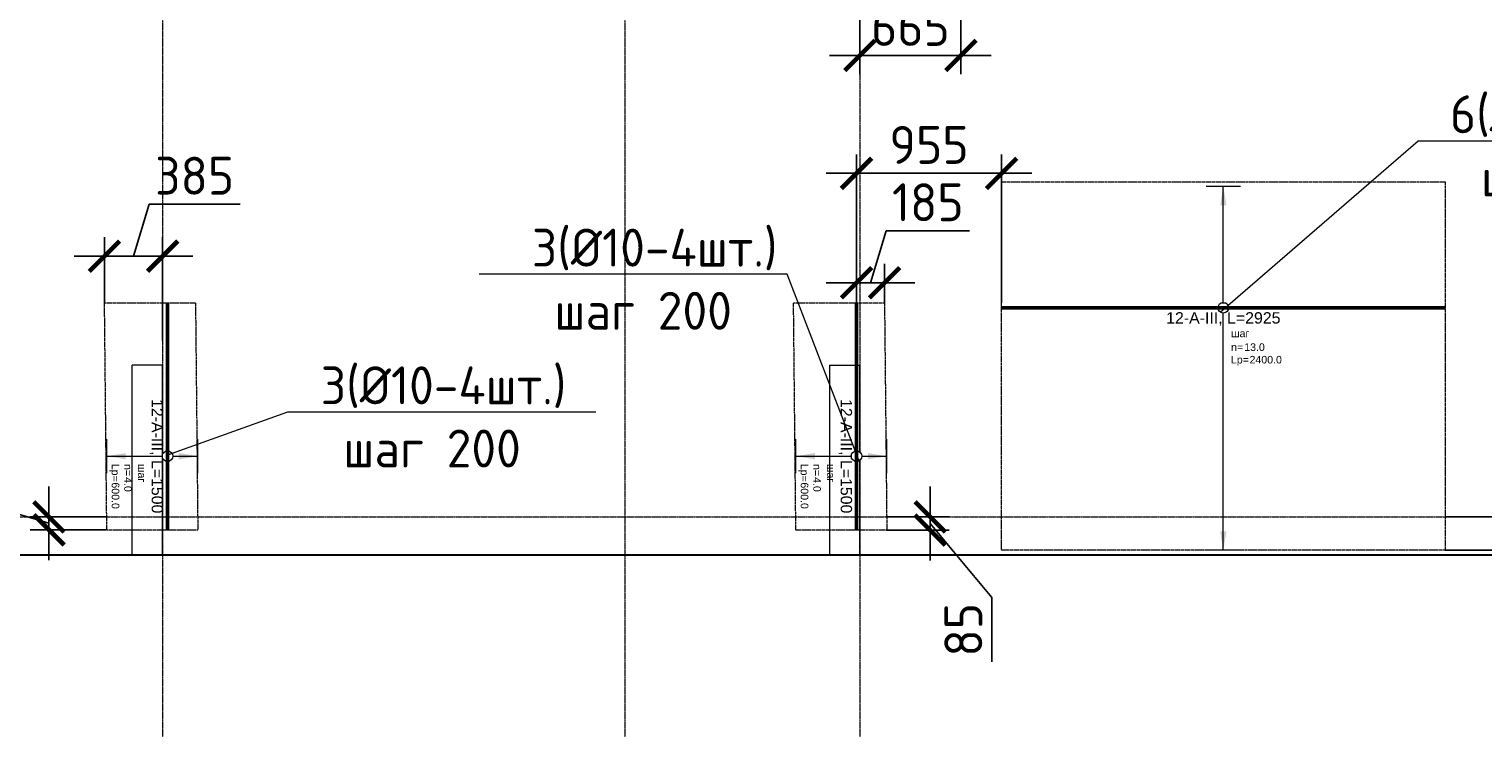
# Model space of a CAD drawing. Header units: millimetres. Extents: x -42044588 to 856694, y -806701 to 941911.
# Tile 990 of 1056: x -82820 to -73230, y -92117 to -87506. Entities that reach past the tile are written whole.
import ezdxf
from ezdxf import colors
from ezdxf.entities.mleader import LeaderData, LeaderLine
from ezdxf.enums import TextEntityAlignment as Align
from ezdxf.math import Vec2, Vec3

# ---------------------------------------------------------------- set-up
doc = ezdxf.new("R2010")
doc.units = ezdxf.units.MM
doc.set_wipeout_variables(frame=1)
for name, pattern in [('01 Штриховая _4 мм_', [6, 3.5, -2.5]), ('______5', [1100, 800, -100, 100, -100]), ('DASHED', [7, 5, -2, 0]), ('GOST2.303 4', [7, 5, -2, 0]), ('осевая', [50.8, 31.75, -6.35, 6.35, -6.35])]:
    doc.linetypes.add(name, pattern=pattern)
for name, color, linetype, lineweight in [('АрмСтер', 2, 'Continuous', 50), ('контур распр. стерхней', 2, 'GOST2.303 4', 20), ('Оси', 40, '______5', 18), ('Перекрытие ж_бетон', 1, 'Continuous', 30), ('подоснова', 151, 'Continuous', 5), ('РАЗМЕРЫ', 1, 'Continuous', 9)]:
    doc.layers.add(name, color=color, linetype=linetype, lineweight=lineweight)
doc.layers.add('АрмСтер_атрибуты', color=2, linetype='Continuous', lineweight=0, plot=False)
doc.layers.add('Колонна_ бетон', color=7, linetype='Continuous', lineweight=50, true_color=0xb4b496)
doc.styles.add('GOST-2.304_Type-B', font='GOST_Common.ttf')
doc.styles.get("Standard").update_dxf_attribs({"font": 'arial.ttf'})
doc.styles.add('Аннотативный', font='arial.ttf')
doc.styles.add('ГОСТ', font='GOST_Common.ttf')
doc.dimstyles.new('СПДС', dxfattribs={"dimscale": 100, "dimtxt": 2.5, "dimasz": 2, "dimexe": 1.25, "dimexo": 0, "dimtad": 1, "dimdec": 0, "dimrnd": 5, "dimtxsty": 'GOST-2.304_Type-B', "dimblk": 'ARCHTICK', "dimcen": 2.5, "dimdle": 2, "dimclrd": 1, "dimclre": 1, "dimclrt": 1, "dimadec": 0, "dimazin": 2, "dimtfac": 0.75, "dimtdec": 0, "dimtmove": 1, "dimatfit": 3, "dimfxl": 0, "dimtolj": 1, "dimarcsym": 0})

# ---------------------------------------------------------------- blocks, each defined once
blk = doc.blocks.new('оси2')
at = {"layer": 'Оси', "color": 16, "linetype": 'осевая', "lineweight": 0, "ltscale": 0.25, "transparency": 33554687}
for p, q in [((1000445.5, 3375.3), (1000445.5, -19317.6)), ((1003495.5, 3375.3), (1003495.5, -19317.6)), ((1005045.5, 3375.3), (1005045.5, -19317.6)), ((979200, -14692.9), (1032582.1, -14692.9))]:
    blk.add_line(p, q, dxfattribs=at)
blk = doc.blocks.new('подложка стн 1-го этажа')
at = {"layer": 'Колонна_ бетон', "color": 252, "linetype": 'DASHED', "lineweight": 0, "ltscale": 0.5, "true_color": 0x939598, "transparency": 33554687}
for p, q in [((24643.8, 9461.8, -200), (24643.8, 10711.8, -200)), ((24843.8, 10711.8, -200), (24643.8, 10711.8, -200)), ((24843.8, 9461.8, -200), (24843.8, 10711.8, -200)), ((29243.8, 10711.8, -200), (29243.8, 9461.8, -200)), ((29243.8, 10711.8, -200), (29443.8, 10711.8, -200)), ((29443.8, 9461.8, -200), (29443.8, 10711.8, -200)), ((24643.8, 9461.8, -200), (24843.8, 9461.8, -200)), ((29443.8, 9461.8, -200), (29243.8, 9461.8, -200))]:
    blk.add_line(p, q, dxfattribs=at)
blk = doc.blocks.new('*U79')
at = {"layer": 'РАЗМЕРЫ'}
for p, q in [((112.5, 800), (-112.5, 800)), ((112.5, -1600), (-112.5, -1600))]:
    blk.add_line(p, q, dxfattribs=at)
at = {"layer": 'РАЗМЕРЫ', "ltscale": 15}
blk.add_line((0, -1600), (0, 800), dxfattribs=at)
at = {"layer": 'РАЗМЕРЫ'}
for points in [[(0, 800), (20.9, 674.8), (-20.9, 674.8)], [(0, -1600), (20.9, -1474.8), (-20.9, -1474.8)]]:
    blk.add_solid(points, dxfattribs=at)
at = {"layer": 'АрмСтер_атрибуты', "color": 215, "ltscale": 15, "style": 'Аннотативный'}
for s, p in [('шаг', (51.4, -194.2)), ('n=', (51.4, -285.1)), ('Lр=', (50.2, -367.8))]:
    blk.add_text(s, height=50, dxfattribs=at).set_placement(p)
at = {"layer": 'АрмСтер_атрибуты', "style": 'Аннотативный', "flags": 8}
blk.add_attdef('ПОЗ', (110, 29.6), '', height=75, dxfattribs=at)
at = {"layer": 'АрмСтер_атрибуты', "color": 215, "style": 'Аннотативный'}
for tag, p, flags in [('ШАГ', (190.9, -194.2), 10), ('КОЛ', (138, -285.1), 8), ('ШИРИНА', (172.9, -367.8), 8)]:
    blk.add_attdef(tag, p, '', height=50, dxfattribs=dict(at, flags=flags))
at = {"layer": 'АрмСтер_атрибуты', "flags": 9}
for tag, p in [('МАССА', (-1033.5, -1010.5)), ('ОБОЗНАЧЕНИЕ', (-1033.5, -1124.4))]:
    blk.add_attdef(tag, p, '', height=75, dxfattribs=at)
at = {"linetype": 'Continuous', "lineweight": 0}
blk.add_wipeout([(35, 0), (28.3, 20.6), (10.8, 33.3), (-10.8, 33.3), (-28.3, 20.6), (-35, 0), (-28.3, -20.6), (-10.8, -33.3), (10.8, -33.3), (28.3, -20.6)], dxfattribs=at)
at = {"color": 0, "linetype": 'ByBlock', "lineweight": -2, "ltscale": 100}
blk.add_line((-1462.5, 0), (1462.5, 0), dxfattribs=at)
at = {"layer": 'РАЗМЕРЫ'}
blk.add_circle((0, 0), 35, dxfattribs=at)
at = {"layer": 'АрмСтер_атрибуты', "style": 'Аннотативный', "flags": 8}
blk.add_attdef('НАИМЕНОВАНИЕ', text='', height=75, dxfattribs=at).set_placement((0, -29.3), align=Align.TOP_CENTER)
blk = doc.blocks.new('_None')
blk = doc.blocks.new('*U2306')
at = {"layer": 'РАЗМЕРЫ'}
for p, q in [((112.5, 200), (-112.5, 200)), ((112.5, -400), (-112.5, -400))]:
    blk.add_line(p, q, dxfattribs=at)
at = {"layer": 'РАЗМЕРЫ', "ltscale": 15}
blk.add_line((0, -400), (0, 200), dxfattribs=at)
at = {"layer": 'РАЗМЕРЫ'}
for points in [[(0, 200), (20.9, 74.8), (-20.9, 74.8)], [(0, -400), (20.9, -274.8), (-20.9, -274.8)]]:
    blk.add_solid(points, dxfattribs=at)
at = {"layer": 'АрмСтер_атрибуты', "color": 215, "ltscale": 15, "style": 'Аннотативный'}
for s, p in [('шаг', (51.4, -194.2)), ('n=', (51.4, -285.1)), ('Lр=', (50.2, -367.8))]:
    blk.add_text(s, height=50, dxfattribs=at).set_placement(p)
at = {"layer": 'АрмСтер_атрибуты', "style": 'Аннотативный', "flags": 8}
blk.add_attdef('ПОЗ', (110, 29.6), '', height=75, dxfattribs=at)
at = {"layer": 'АрмСтер_атрибуты', "color": 215, "style": 'Аннотативный'}
for tag, p, flags in [('ШАГ', (190.9, -194.2), 10), ('КОЛ', (138, -285.1), 8), ('ШИРИНА', (172.9, -367.8), 8)]:
    blk.add_attdef(tag, p, '', height=50, dxfattribs=dict(at, flags=flags))
at = {"layer": 'АрмСтер_атрибуты', "flags": 9}
for tag, p in [('МАССА', (-1033.5, -1010.5)), ('ОБОЗНАЧЕНИЕ', (-1033.5, -1124.4))]:
    blk.add_attdef(tag, p, '', height=75, dxfattribs=at)
at = {"linetype": 'Continuous', "lineweight": 0}
blk.add_wipeout([(35, 0), (28.3, 20.6), (10.8, 33.3), (-10.8, 33.3), (-28.3, 20.6), (-35, 0), (-28.3, -20.6), (-10.8, -33.3), (10.8, -33.3), (28.3, -20.6)], dxfattribs=at)
at = {"color": 0, "linetype": 'ByBlock', "lineweight": -2, "ltscale": 100}
blk.add_line((-1012.5, 0), (487.5, 0), dxfattribs=at)
at = {"layer": 'РАЗМЕРЫ'}
blk.add_circle((0, 0), 35, dxfattribs=at)
at = {"layer": 'АрмСтер_атрибуты', "style": 'Аннотативный', "flags": 8}
blk.add_attdef('НАИМЕНОВАНИЕ', text='', height=75, dxfattribs=at).set_placement((0, -29.3), align=Align.TOP_CENTER)
blk = doc.blocks.new('_ArchTick')
at = {"color": 0, "linetype": 'ByBlock', "const_width": 0.15}
blk.add_lwpolyline([(-0.5, -0.5), (0.5, 0.5)], dxfattribs=at)
blk = doc.blocks.new('*D2613')
at = {"color": 1, "lineweight": -2, "transparency": 16777216}
for p, q in [((-77338.9, -86280.6), (-77338.9, -87804.4)), ((-76672.7, -86279.2), (-76672.7, -87804.4)), ((-76472.7, -87679.4), (-77538.9, -87679.4))]:
    blk.add_line(p, q, dxfattribs=at)
at = {"layer": 'DEFPOINTS', "color": 0, "transparency": 16777216}
for p in [(-77338.9, -86280.6), (-76672.7, -86279.2, 7000), (-77338.9, -87679.4)]:
    blk.add_point(p, dxfattribs=at)
at = {"color": 1, "lineweight": -2, "transparency": 16777216, "xscale": 200, "yscale": 200, "zscale": 200, "rotation": 180}
blk.add_blockref('_ArchTick', (-77338.9, -87679.4), dxfattribs=at)
at = {"color": 1, "lineweight": -2, "transparency": 16777216, "xscale": 200, "yscale": 200, "zscale": 200}
blk.add_blockref('_ArchTick', (-76672.7, -87679.4), dxfattribs=at)
at = {"color": 1, "lineweight": 0, "transparency": 16777216, "insert": (-77005.8, -87491.9), "char_height": 250, "attachment_point": 5, "style": 'GOST-2.304_Type-B'}
blk.add_mtext('\\A1;665', dxfattribs=at)
blk = doc.blocks.new('*D2616')
at = {"color": 1, "lineweight": -2, "transparency": 16777216}
for p, q in [((-72391.4, -90656.7), (-72391.4, -90056.7)), ((-72985.2, -90524.8), (-72985.2, -91144.8)), ((-72985.2, -90834.8), (-72391.4, -90656.7)), ((-73479.7, -90724.8), (-72860.2, -90724.8)), ((-73479.7, -90944.8), (-72860.2, -90944.8))]:
    blk.add_line(p, q, dxfattribs=at)
at = {"layer": 'DEFPOINTS', "color": 0, "transparency": 16777216}
for p in [(-73479.7, -90724.8), (-73479.7, -90944.8), (-72985.2, -90944.8)]:
    blk.add_point(p, dxfattribs=at)
at = {"color": 1, "lineweight": -2, "transparency": 16777216, "xscale": 200, "yscale": 200, "zscale": 200}
for p, rotation in [((-72985.2, -90724.8), 90), ((-72985.2, -90944.8), 270)]:
    blk.add_blockref('_ArchTick', p, dxfattribs=dict(at, rotation=rotation))
at = {"color": 1, "lineweight": 0, "transparency": 16777216, "insert": (-72578.9, -90356.7), "char_height": 250, "attachment_point": 5, "rotation": 90, "style": 'GOST-2.304_Type-B'}
blk.add_mtext('\\A1;220', dxfattribs=at)
blk = doc.blocks.new('*D2617')
at = {"color": 1, "lineweight": -2, "transparency": 16777216}
for p, q in [((-77269.4, -89180.1), (-77166.3, -88836.4)), ((-77166.3, -88836.4), (-76616.3, -88836.4)), ((-77361.8, -89311.7), (-77361.8, -89055.1)), ((-77177.1, -89309.8), (-77177.1, -89055.1)), ((-77561.8, -89180.1), (-76977.1, -89180.1))]:
    blk.add_line(p, q, dxfattribs=at)
at = {"layer": 'DEFPOINTS', "color": 0, "transparency": 16777216}
for p in [(-77177.1, -89180.1), (-77361.8, -89311.7, 360), (-77177.1, -89309.8, 360)]:
    blk.add_point(p, dxfattribs=at)
at = {"color": 1, "lineweight": -2, "transparency": 16777216, "xscale": 200, "yscale": 200, "zscale": 200, "rotation": 180}
blk.add_blockref('_ArchTick', (-77361.8, -89180.1), dxfattribs=at)
at = {"color": 1, "lineweight": -2, "transparency": 16777216, "xscale": 200, "yscale": 200, "zscale": 200}
blk.add_blockref('_ArchTick', (-77177.1, -89180.1), dxfattribs=at)
at = {"color": 1, "lineweight": 0, "transparency": 16777216, "insert": (-76891.3, -88648.9), "char_height": 250, "attachment_point": 5, "style": 'GOST-2.304_Type-B'}
blk.add_mtext('\\A1;185', dxfattribs=at)
blk = doc.blocks.new('*D2618')
at = {"color": 1, "lineweight": -2, "transparency": 16777216}
for p, q in [((-77361.8, -89561.7), (-77361.8, -88332.9)), ((-76404.7, -89311.7), (-76404.7, -88332.9)), ((-77561.8, -88457.9), (-76204.7, -88457.9))]:
    blk.add_line(p, q, dxfattribs=at)
at = {"layer": 'DEFPOINTS', "color": 0, "transparency": 16777216}
for p in [(-76404.7, -88457.9), (-76404.7, -89311.7), (-77361.8, -89561.7)]:
    blk.add_point(p, dxfattribs=at)
at = {"color": 1, "lineweight": -2, "transparency": 16777216, "xscale": 200, "yscale": 200, "zscale": 200, "rotation": 180}
blk.add_blockref('_ArchTick', (-77361.8, -88457.9), dxfattribs=at)
at = {"color": 1, "lineweight": -2, "transparency": 16777216, "xscale": 200, "yscale": 200, "zscale": 200}
blk.add_blockref('_ArchTick', (-76404.7, -88457.9), dxfattribs=at)
at = {"color": 1, "lineweight": 0, "transparency": 16777216, "insert": (-76883.2, -88270.4), "char_height": 250, "attachment_point": 5, "style": 'GOST-2.304_Type-B'}
blk.add_mtext('\\A1;955', dxfattribs=at)
blk = doc.blocks.new('*D2619')
at = {"color": 1, "lineweight": -2, "transparency": 16777216}
for p, q in [((-76875.7, -90724.8), (-76875.7, -90524.8)), ((-77165.2, -90724.8), (-76750.7, -90724.8)), ((-77165.2, -90811.9), (-76750.7, -90811.9)), ((-76875.7, -90724.8), (-76875.7, -90811.9)), ((-76875.7, -90724.8), (-76875.7, -90811.9)), ((-76875.7, -90768.4), (-76469.4, -91257.3)), ((-76875.7, -90811.9), (-76875.7, -91011.9)), ((-76469.4, -91257.3), (-76469.4, -91682.3))]:
    blk.add_line(p, q, dxfattribs=at)
at = {"layer": 'DEFPOINTS', "color": 0, "transparency": 16777216}
for p in [(-77165.2, -90724.8, 360), (-77165.2, -90811.9, 360), (-76875.7, -90811.9)]:
    blk.add_point(p, dxfattribs=at)
at = {"color": 1, "lineweight": -2, "transparency": 16777216, "xscale": 200, "yscale": 200, "zscale": 200}
for p, rotation in [((-76875.7, -90724.8), 270), ((-76875.7, -90811.9), 90)]:
    blk.add_blockref('_ArchTick', p, dxfattribs=dict(at, rotation=rotation))
at = {"color": 1, "lineweight": 0, "transparency": 16777216, "insert": (-76656.9, -91469.8), "char_height": 250, "attachment_point": 5, "rotation": 90, "style": 'GOST-2.304_Type-B'}
blk.add_mtext('\\A1;85', dxfattribs=at)
blk = doc.blocks.new('*D2620')
at = {"color": 1, "lineweight": -2, "transparency": 16777216}
for p, q in [((-82130.4, -89005), (-82027.3, -88661.3)), ((-82027.3, -88661.3), (-81427.3, -88661.3)), ((-82321.9, -89315.6), (-82321.9, -88880)), ((-81938.9, -89561.7), (-81938.9, -88880)), ((-81738.9, -89005), (-82521.9, -89005))]:
    blk.add_line(p, q, dxfattribs=at)
at = {"layer": 'DEFPOINTS', "color": 0, "transparency": 16777216}
for p in [(-82321.9, -89005), (-82321.9, -89315.6, 360), (-81938.9, -89561.7, 360)]:
    blk.add_point(p, dxfattribs=at)
at = {"color": 1, "lineweight": -2, "transparency": 16777216, "xscale": 200, "yscale": 200, "zscale": 200, "rotation": 180}
blk.add_blockref('_ArchTick', (-82321.9, -89005), dxfattribs=at)
at = {"color": 1, "lineweight": -2, "transparency": 16777216, "xscale": 200, "yscale": 200, "zscale": 200}
blk.add_blockref('_ArchTick', (-81938.9, -89005), dxfattribs=at)
at = {"color": 1, "lineweight": 0, "transparency": 16777216, "insert": (-81727.3, -88473.8), "char_height": 250, "attachment_point": 5, "style": 'GOST-2.304_Type-B'}
blk.add_mtext('\\A1;385', dxfattribs=at)
blk = doc.blocks.new('*D2621')
at = {"color": 1, "lineweight": -2, "transparency": 16777216}
for p, q in [((-83032.2, -90664.2), (-83032.2, -90239.2)), ((-82688.5, -90724.8), (-82688.5, -90524.8)), ((-82688.5, -90767.3), (-83032.2, -90664.2)), ((-82310.1, -90724.8), (-82813.5, -90724.8)), ((-82310.1, -90809.9), (-82813.5, -90809.9)), ((-82688.5, -90724.8), (-82688.5, -90809.9)), ((-82688.5, -90724.8), (-82688.5, -90809.9)), ((-82688.5, -90809.9), (-82688.5, -91009.9))]:
    blk.add_line(p, q, dxfattribs=at)
at = {"layer": 'DEFPOINTS', "color": 0, "transparency": 16777216}
for p in [(-82688.5, -90809.9), (-82310.1, -90724.8, 360), (-82310.1, -90809.9, 360)]:
    blk.add_point(p, dxfattribs=at)
at = {"color": 1, "lineweight": -2, "transparency": 16777216, "xscale": 200, "yscale": 200, "zscale": 200}
for p, rotation in [((-82688.5, -90724.8), 270), ((-82688.5, -90809.9), 90)]:
    blk.add_blockref('_ArchTick', p, dxfattribs=dict(at, rotation=rotation))
at = {"color": 1, "lineweight": 0, "transparency": 16777216, "insert": (-83219.7, -90451.7), "char_height": 250, "attachment_point": 5, "rotation": 90, "style": 'GOST-2.304_Type-B'}
blk.add_mtext('\\A1;85', dxfattribs=at)

msp = doc.modelspace()

# ---------------------------------------------------------------- linework, layer by layer
at = {"layer": 'контур распр. стерхней', "linetype": '01 Штриховая _4 мм_'}
msp.add_lwpolyline([(-73479.707, -90944.813), (-76404.713, -90944.813), (-76404.704, -88513.429), (-73479.707, -88513.429)], close=True, dxfattribs=at)
at = {"layer": 'контур распр. стерхней', "linetype": '01 Штриховая _4 мм_', "elevation": 360}
for points in [[(-82306.684, -90811.935), (-82321.972, -89311.674), (-81721.972, -89311.683), (-81706.684, -90811.944)], [(-77761.764, -90811.935), (-77777.052, -89311.674), (-77177.052, -89311.683), (-77161.764, -90811.944)]]:
    msp.add_lwpolyline(points, close=True, dxfattribs=at)

# ---------------------------------------------------------------- block references
at = {"lineweight": 30}
msp.add_blockref('оси2', (-1082384.411, -76031.932), dxfattribs=at)
msp.add_blockref('подложка стн 1-го этажа', (-106782.782, -100436.608, 560))

# ---------------------------------------------------------------- dimensions: what is measured, and where the dimension line sits
at = {"lineweight": 0}
dim = msp.add_linear_dim(base=(-77338.894, -87679.357), p1=(-76672.687, -86279.197, 7000), p2=(-77338.894, -86280.559), dimstyle='СПДС', dxfattribs=at)
dim.commit()
dim.dimension.update_dxf_attribs({"geometry": '*D2613', "text_midpoint": (-77005.791, -87491.857)})

# ---------------------------------------------------------------- leaders
at = {"layer": 'подоснова', "color": 2, "ltscale": 0.3}
ml = msp.add_multileader_mtext('Standard', dxfattribs=at)
ml.set_content('1 %%C12  А500С', color=2, style='GOST-2.304_Type-B')
ml.set_leader_properties(color=256, linetype='ByLayer', lineweight=15)
ml.set_arrow_properties(name='NONE')
ml.build(insert=Vec2(0, 0))
ml.multileader.update_dxf_attribs({"text_left_attachment_type": 6, "text_right_attachment_type": 6, "dogleg_length": 0.1, "arrow_head_size": 18})
ctx = ml.context
ctx.base_point, ctx.char_height, ctx.arrow_head_size, ctx.landing_gap_size, ctx.plane_origin = Vec3(-89450.396, -88195.359, 720), 250, 18, 20, Vec3(-98425.981, -87046.932, 720)
ctx.left_attachment, ctx.right_attachment, ctx.text_align_type = 6, 6, 1
notes = []
notes.append((ctx, [(1, (1, 1, 0), (-87628.477, -88195.359, 720), (-1, 0), 0.1, [(6, [(-93699.969, -79755.796, 720), (-92866.582, -86083.397, 720), (-88874.749, -81953.605, 720), (-89887.253, -84047.584, 720), (-88556.346, -86678.799, 720)], 0, []), (1, [(-86637.296, -84033.446, 720), (-82167.329, -84535.092, 720), (-77045.314, -85541.247, 720)], 0, [])])]))
ctx.mtext.insert, ctx.mtext.alignment, ctx.mtext.flow_direction = Vec3(-88539.486, -87895.359, 720), 2, 5
for ctx, leaders in notes:
    for number, flags, end, landing, length, lines in leaders:
        leader = LeaderData()
        leader.index, (leader.has_last_leader_line, leader.has_dogleg_vector, leader.attachment_direction) = number, flags
        leader.last_leader_point, leader.dogleg_vector, leader.dogleg_length = Vec3(end), Vec3(landing), length
        for number, points, colour, breaks in lines:
            line = LeaderLine()
            line.index, line.vertices, line.color, line.breaks = number, Vec3.list(points), colors.encode_raw_color(colour), breaks
            leader.lines.append(line)
        ctx.leaders.append(leader)

# ---------------------------------------------------------------- next in the draw order: block references
at = {"layer": 'АрмСтер', "ltscale": 15}
ref = msp.add_blockref('*U79', (-74942.204, -89344.813), dxfattribs=at)
ref.add_attrib('НАИМЕНОВАНИЕ', '12-A-III, L=2925', dxfattribs={"layer": 'АрмСтер_атрибуты', "height": 75, "style": 'Аннотативный', "flags": 8}).set_placement((-74942.204, -89374.152), align=Align.TOP_CENTER)
ref.add_attrib('КОЛ', '13.0', (-74804.155, -89629.938), dxfattribs={"layer": 'АрмСтер_атрибуты', "color": 215, "height": 50, "style": 'Аннотативный', "flags": 8})
ref.add_attrib('ШИРИНА', '2400.0', (-74769.319, -89712.613), dxfattribs={"layer": 'АрмСтер_атрибуты', "color": 215, "height": 50, "style": 'Аннотативный', "flags": 8})
ref = msp.add_blockref('*U2306', (-81906.684, -90324.443, 360), dxfattribs=dict(at, rotation=270))
ref.add_attrib('НАИМЕНОВАНИЕ', '12-A-III, L=1500', dxfattribs={"layer": 'АрмСтер_атрибуты', "height": 75, "rotation": 270, "style": 'Аннотативный', "flags": 8}).set_placement((-81936.023, -90324.443, 360), align=Align.TOP_CENTER)
ref.add_attrib('КОЛ', '4.0', (-82191.809, -90462.492, 360), dxfattribs={"layer": 'АрмСтер_атрибуты', "color": 215, "height": 50, "rotation": 270, "style": 'Аннотативный', "flags": 8})
ref.add_attrib('ШИРИНА', '600.0', (-82274.483, -90497.328, 360), dxfattribs={"layer": 'АрмСтер_атрибуты', "color": 215, "height": 50, "rotation": 270, "style": 'Аннотативный', "flags": 8})
ref = msp.add_blockref('*U2306', (-77361.764, -90324.443, 360), dxfattribs=dict(at, rotation=270))
ref.add_attrib('НАИМЕНОВАНИЕ', '12-A-III, L=1500', dxfattribs={"layer": 'АрмСтер_атрибуты', "height": 75, "rotation": 270, "style": 'Аннотативный', "flags": 8}).set_placement((-77391.103, -90324.443, 360), align=Align.TOP_CENTER)
ref.add_attrib('КОЛ', '4.0', (-77646.889, -90462.492, 360), dxfattribs={"layer": 'АрмСтер_атрибуты', "color": 215, "height": 50, "rotation": 270, "style": 'Аннотативный', "flags": 8})
ref.add_attrib('ШИРИНА', '600.0', (-77729.563, -90497.328, 360), dxfattribs={"layer": 'АрмСтер_атрибуты', "color": 215, "height": 50, "rotation": 270, "style": 'Аннотативный', "flags": 8})

# ---------------------------------------------------------------- next in the draw order: linework, layer by layer
at = {"layer": 'Перекрытие ж_бетон', "elevation": 360}
msp.add_lwpolyline([(-98988.988, -90974.813), (-94888.988, -90974.818), (-94888.988, -90974.813), (-58088.988, -90974.813), (-58088.988, -90974.813), (-51688.988, -90974.813), (-51688.987, -74074.814), (-98988.859, -74074.814), (-98988.988, -88074.813), (-98988.988, -88074.813), (-98988.991, -90974.813)], dxfattribs=at)

# ---------------------------------------------------------------- next in the draw order: texts
at = {"ltscale": 100, "insert": (-133805.873, -87600.547), "char_height": 250, "attachment_point": 1, "style": 'ГОСТ'}
msp.add_mtext_dynamic_manual_height_columns('\\pi1250,t1750;1.^IПроизводство работ вести в строгом соответствии с требованиями СП 70.13330.2012 "Несущие и ограждающие конструкции" и проектом производства работ.{\\H1.83333x; }\\P2.^IПеред бетонированием арматуру и основание, на которую укладывается бетонная смесь, очистить от {\\H1.55556x; }ржавчины и грязи. {\\H1.64815x; }\\P3.^IБетонирование вести слоем на всю толщину  плит. Захватки при бетонировании должны быть отсечены {\\H1.61728x; }вертикальными швами. Бетон применять класса В25. Заполнителем для бетона служит щебень твердых пород, {\\H1.62757x; }наибольшая фракция щебня не должна превышать 40мм.{\\H1.62414x; }\\P4.^IВ процессе бетонирования обеспечить соблюдение защитных слоев и мест положения рабочей арматуры {\\H1.62529x; }согласно проекту. Материал фиксаторов для нижней арматуры фундаментных плит выбирается проектом производства {\\H1.6249x; }работ, исходя из конкретных возможностей строительной организации.{\\H1.62503x; }\\P5.^IПроектом принято соединение рабочих стержней арматуры монолитной плиты внахлестку (без сварки). {\\H1.72499x; }\\P6.^IСварные арматурные каркасы изготовить на заводе-изготовители. {\\H1.67917x; }\\P7.^IКрестообразные соединения стержней арматуры 1-го и 2-го рядов, а также 3-го и 4-го рядов между собой {\\H1.60694x; }выполнить вязкой отожженной проволокой диаметром 2,0-3,0 мм. Допускается применение специальных соединительных {\\H1.63102x; }элементов - пластмассовых или проволочных фиксаторов. Соединение арматуры допускается предусматривать не во всех {\\H1.62299x; }местах пересечения стержней арматуры. При этом должны быть связаны вязальной проволокой все пересечения стержней {\\H1.62567x; }в 2-х крайних рядах по периметру плит, остальные узлы могут быть соединены через узел в шахматном порядке (схему {\\H1.72478x; }вязки стержней см. на данном листе).{\\H1.77924x; }', width=18954.38214, gutter_width=12.5, heights=[0], dxfattribs=at)

# ---------------------------------------------------------------- next in the draw order: dimensions: what is measured, and where the dimension line sits
at = {"lineweight": 0}
for base, p1, p2, picture, middle in [((-76404.707, -88457.852), (-77361.764, -89561.68), (-76404.707, -89311.684), '*D2618', (-76883.235, -88270.352)), ((-82321.932, -89005.047), (-81938.894, -89561.68, 360), (-82321.932, -89315.583, 360), '*D2620', (-81964.788, -88473.797)), ((-77177.071, -89180.115), (-77361.764, -89311.68, 360), (-77177.071, -89309.798, 360), '*D2617', (-77103.792, -88648.865))]:
    dim = msp.add_linear_dim(base=base, p1=p1, p2=p2, dimstyle='СПДС', override={"dimrnd": 5}, dxfattribs=at)
    dim.commit()
    dim.dimension.update_dxf_attribs({"geometry": picture, "text_midpoint": middle})
for base, p1, p2, picture, middle in [((-72985.197, -90944.813), (-73479.707, -90724.813), (-73479.707, -90944.813), '*D2616', (-72578.947, -90594.188)), ((-82688.47, -90809.86), (-82310.119, -90724.813, 360), (-82310.119, -90809.86, 360), '*D2621', (-83219.72, -90601.711))]:
    dim = msp.add_linear_dim(base=base, p1=p1, p2=p2, angle=90, dimstyle='СПДС', override={"dimrnd": 5}, dxfattribs=at)
    dim.commit()
    dim.dimension.update_dxf_attribs({"geometry": picture, "text_midpoint": middle})
dim = msp.add_linear_dim(base=(-76875.693, -90811.944), p1=(-77165.199, -90724.813, 360), p2=(-77165.204, -90811.944, 360), angle=90, dimstyle='СПДС', override={"dimrnd": 5}, dxfattribs=at)
dim.commit()
dim.dimension.update_dxf_attribs({"geometry": '*D2619', "text_midpoint": (-76469.443, -91319.828), "dimtype": 160})

# ---------------------------------------------------------------- next in the draw order: leaders
at = {"layer": 'подоснова', "color": 2, "ltscale": 0.3}
ml = msp.add_multileader_mtext('Standard', dxfattribs=at)
ml.set_content(' 5(%%C10-7шт.)\\Pшаг 200', color=2, style='GOST-2.304_Type-B')
ml.set_leader_properties(color=256, linetype='ByLayer', lineweight=15)
ml.set_arrow_properties(name='NONE')
ml.build(insert=Vec2(0, 0))
ml.multileader.update_dxf_attribs({"text_left_attachment_type": 6, "text_right_attachment_type": 6, "dogleg_length": 0.1, "arrow_head_size": 18})
ctx = ml.context
ctx.base_point, ctx.char_height, ctx.arrow_head_size, ctx.landing_gap_size, ctx.plane_origin = Vec3(-73285.637, -87276.98), 250, 18, 20, Vec3(-82250.935, -82337.034)
ctx.left_attachment, ctx.right_attachment, ctx.text_align_type = 6, 6, 1
notes = []
notes.append((ctx, [(0, (1, 1, 0), (-73285.737, -87276.98), (1, 0), 0.1, [(0, [(-75186.474, -86444.797)], 0, [])])]))
ctx.mtext.insert, ctx.mtext.alignment, ctx.mtext.flow_direction = Vec3(-72347.834, -86976.98), 2, 5
ml = msp.add_multileader_mtext('Standard', dxfattribs=at)
ml.set_content(' 6(%%C10-13шт.)\\Pшаг 200', color=2, style='GOST-2.304_Type-B')
ml.set_leader_properties(color=256, linetype='ByLayer', lineweight=15)
ml.set_arrow_properties(name='NONE')
ml.build(insert=Vec2(0, 0))
ml.multileader.update_dxf_attribs({"text_left_attachment_type": 6, "text_right_attachment_type": 6, "dogleg_length": 0.1, "arrow_head_size": 18})
ctx = ml.context
ctx.base_point, ctx.char_height, ctx.arrow_head_size, ctx.landing_gap_size, ctx.plane_origin = Vec3(-73656.629, -88243.243), 250, 18, 20, Vec3(-81466.996, -84491.625)
ctx.left_attachment, ctx.right_attachment, ctx.text_align_type = 6, 6, 1
notes.append((ctx, [(0, (1, 1, 0), (-73656.729, -88243.243), (1, 0), 0.1, [(0, [(-74961.75, -89371.716)], 0, [])])]))
ctx.mtext.insert, ctx.mtext.alignment, ctx.mtext.flow_direction = Vec3(-72656.326, -87943.243), 2, 5
ml = msp.add_multileader_mtext('Standard', dxfattribs=at)
ml.set_content(' 3(%%C10-4шт.)\\Pшаг 200', color=2, style='GOST-2.304_Type-B')
ml.set_leader_properties(color=256, linetype='ByLayer', lineweight=15)
ml.set_arrow_properties(name='NONE')
ml.build(insert=Vec2(0, 0))
ml.multileader.update_dxf_attribs({"text_left_attachment_type": 6, "text_right_attachment_type": 6, "dogleg_length": 0.1, "arrow_head_size": 18})
ctx = ml.context
ctx.base_point, ctx.char_height, ctx.arrow_head_size, ctx.landing_gap_size, ctx.plane_origin = Vec3(-79719.435, -89123.188), 250, 18, 20, Vec3(-88509.733, -85034.095)
ctx.left_attachment, ctx.right_attachment, ctx.text_align_type = 6, 6, 1
notes.append((ctx, [(1, (1, 1, 0), (-77818.729, -89123.188), (-1, 0), 0.1, [(0, [(-77347.044, -90349.512)], 0, [])])]))
ctx.mtext.insert, ctx.mtext.alignment, ctx.mtext.flow_direction = Vec3(-78769.132, -88823.188), 2, 5
ml = msp.add_multileader_mtext('Standard', dxfattribs=at)
ml.set_content(' 3(%%C10-4шт.)\\Pшаг 200', color=2, style='GOST-2.304_Type-B')
ml.set_leader_properties(color=256, linetype='ByLayer', lineweight=15)
ml.set_arrow_properties(name='NONE')
ml.build(insert=Vec2(0, 0))
ml.multileader.update_dxf_attribs({"text_left_attachment_type": 6, "text_right_attachment_type": 6, "dogleg_length": 0.1, "arrow_head_size": 18})
ctx = ml.context
ctx.base_point, ctx.char_height, ctx.arrow_head_size, ctx.landing_gap_size, ctx.plane_origin = Vec3(-81111.88, -90031.8), 250, 18, 20, Vec3(-90077.178, -85942.708)
ctx.left_attachment, ctx.right_attachment, ctx.text_align_type = 6, 6, 1
notes.append((ctx, [(0, (1, 1, 0), (-81111.98, -90031.8), (1, 0), 0.1, [(0, [(-81910.049, -90317.536)], 0, [])])]))
ctx.mtext.insert, ctx.mtext.alignment, ctx.mtext.flow_direction = Vec3(-80161.577, -89731.8), 2, 5
for ctx, leaders in notes:
    for number, flags, end, landing, length, lines in leaders:
        leader = LeaderData()
        leader.index, (leader.has_last_leader_line, leader.has_dogleg_vector, leader.attachment_direction) = number, flags
        leader.last_leader_point, leader.dogleg_vector, leader.dogleg_length = Vec3(end), Vec3(landing), length
        for number, points, colour, breaks in lines:
            line = LeaderLine()
            line.index, line.vertices, line.color, line.breaks = number, Vec3.list(points), colors.encode_raw_color(colour), breaks
            leader.lines.append(line)
        ctx.leaders.append(leader)

doc.saveas('drawing.dxf')
